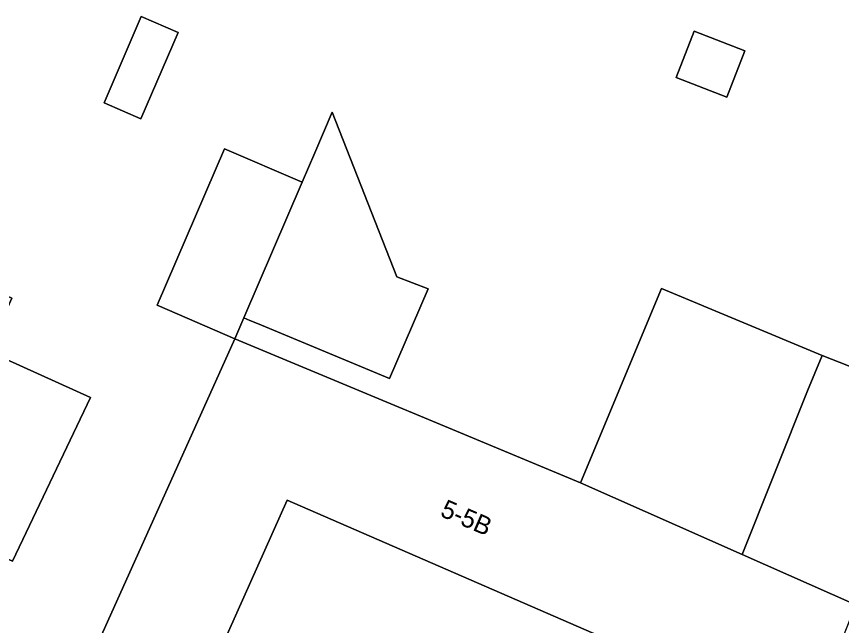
# Model space of a CAD drawing. Extents: x 160023 to 161302, y 384750 to 385707.
# Drawn here: x 160632.08 to 160677, y 385184.24 to 385217.4 of the extents above; entities that cross this region are included whole.
import ezdxf

# ---------------------------------------------------------------- set-up
doc = ezdxf.new("R2010")
doc.units = 0
for name, color, linetype in [('IMGEO_Erf', 7, 'Continuous'), ('IMGEO_Pand', 7, 'Continuous'), ('IMGEO_Pand_nummerreeks', 7, 'Continuous')]:
    doc.layers.add(name, color=color, linetype=linetype)

msp = doc.modelspace()

# ---------------------------------------------------------------- linework, layer by layer
at = {"layer": 'IMGEO_Erf'}
for points in [[(160638.858, 385211.829), (160636.846, 385212.692), (160638.868, 385217.402), (160640.88, 385216.539)], [(160667.999, 385214.079), (160668.983, 385216.606), (160671.741, 385215.532), (160670.756, 385213.005)], [(160643.973, 385199.849), (160639.748, 385201.686), (160643.402, 385210.2), (160647.636, 385208.383), (160648.324, 385209.984), (160649.273, 385212.196), (160652.792, 385203.216), (160654.487, 385202.577), (160652.387, 385197.683), (160645.206, 385200.677), (160644.78, 385200.855), (160644.462, 385200.988)], [(160664.646, 385183.32), (160646.814, 385191.059), (160643.244, 385183.062), (160648.681, 385180.523), (160647.233, 385177.429), (160661.919, 385177.047)]]:
    msp.add_lwpolyline(points, close=True, dxfattribs=at)
for points in [[(160607.402, 385208.178), (160609.289, 385212.738), (160625.401, 385206.073), (160627.847, 385205.061), (160627.4, 385204.071), (160631.823, 385202.07), (160630.518, 385199.185), (160636.108, 385196.657), (160631.865, 385187.739), (160625.909, 385190.433), (160626.334, 385191.264), (160620.278, 385193.789), (160620.324, 385193.9), (160612.612, 385197.091), (160611.769, 385194.919), (160609.727, 385189.658), (160612.123, 385188.445), (160607.868, 385178.798)], [(160635.235, 385180.452), (160643.973, 385199.849), (160662.781, 385192.006), (160667.195, 385202.591), (160675.944, 385198.942), (160682.196, 385196.482)]]:
    msp.add_lwpolyline(points, dxfattribs=at)
at = {"layer": 'IMGEO_Pand'}
for points in [[(160636.846, 385212.692), (160638.858, 385211.829), (160640.88, 385216.539), (160638.868, 385217.402)], [(160667.999, 385214.079), (160670.756, 385213.005), (160671.741, 385215.532), (160668.983, 385216.606)], [(160631.823, 385202.07), (160627.4, 385204.071), (160627.847, 385205.061), (160625.401, 385206.073), (160609.289, 385212.738), (160607.402, 385208.178), (160603.417, 385209.826), (160600.672, 385203.19), (160604.478, 385200.456), (160608.842, 385198.651), (160612.612, 385197.091), (160620.324, 385193.9), (160620.278, 385193.789), (160626.334, 385191.264), (160625.909, 385190.433), (160631.865, 385187.739), (160636.108, 385196.657), (160630.518, 385199.185)], [(160647.636, 385208.383), (160644.462, 385200.988), (160644.78, 385200.855), (160645.206, 385200.677), (160652.387, 385197.683), (160654.487, 385202.577), (160652.792, 385203.216), (160649.273, 385212.196), (160648.324, 385209.984)], [(160647.636, 385208.383), (160643.402, 385210.2), (160639.748, 385201.686), (160643.973, 385199.849), (160644.462, 385200.988)], [(160671.591, 385188.101), (160675.14, 385197.014), (160675.944, 385198.942), (160667.195, 385202.591), (160662.781, 385192.006)], [(160677.78, 385185.358), (160671.591, 385188.101), (160662.781, 385192.006), (160643.973, 385199.849), (160635.235, 385180.452), (160641.919, 385177.539), (160647.233, 385177.429), (160648.681, 385180.523), (160643.244, 385183.062), (160646.814, 385191.059), (160664.646, 385183.32), (160661.919, 385177.047), (160662.043, 385177.044), (160674.39, 385176.769), (160675.696, 385180.078), (160676.453, 385181.996)], [(160680.157, 385191.384), (160681.137, 385193.87), (160681.355, 385194.422), (160682.196, 385196.482), (160675.944, 385198.942), (160675.14, 385197.014), (160671.591, 385188.101), (160677.78, 385185.358), (160678.196, 385186.412), (160679.176, 385188.898)]]:
    msp.add_lwpolyline(points, close=True, dxfattribs=at)

# ---------------------------------------------------------------- texts
at = {"layer": 'IMGEO_Pand_nummerreeks'}
msp.add_text('5-5B', height=1, rotation=336.6004, dxfattribs=at).set_placement((160655.092, 385190.217))

doc.saveas('drawing.dxf')
